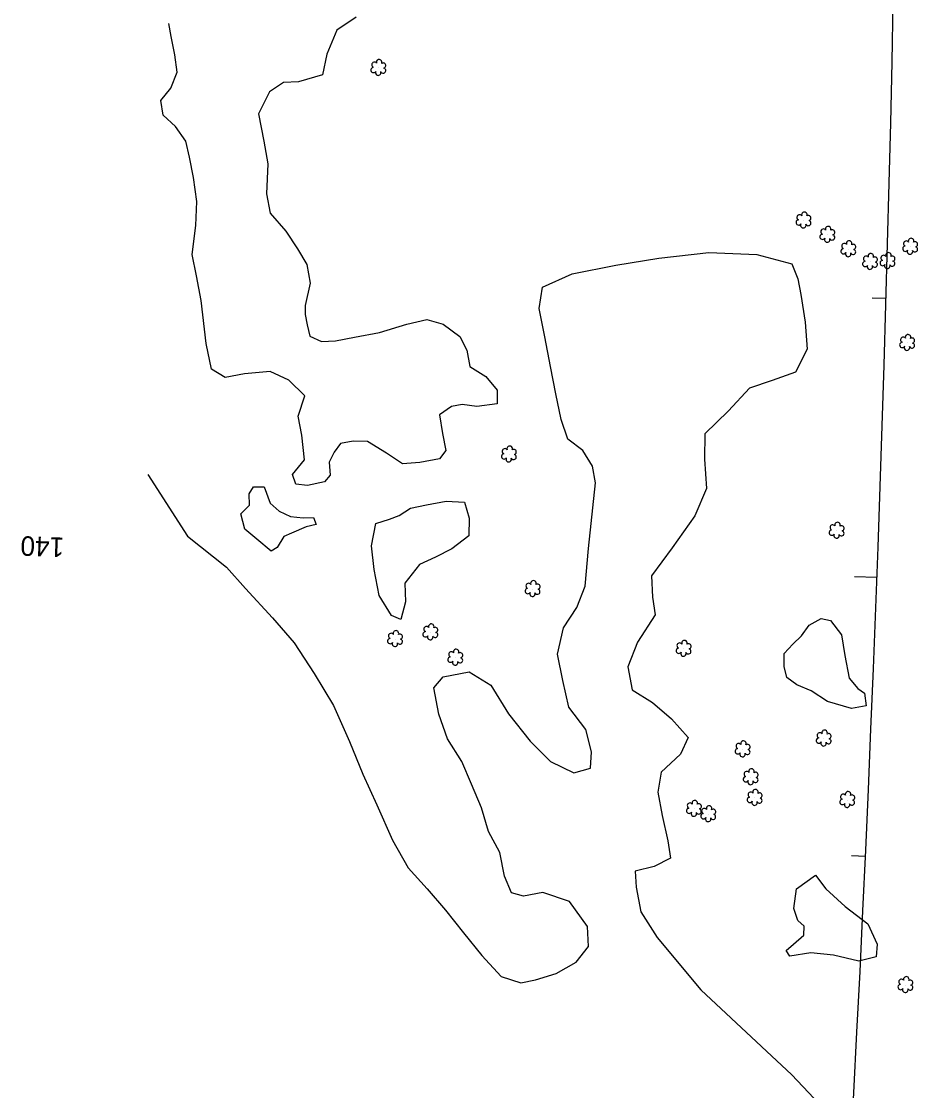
# Model space of a CAD drawing. Extents: x 3040896 to 3051146, y 687568 to 732976.
# Drawn here: x 3047868.8 to 3048189.8, y 701973.3 to 702356.1 of the extents above; entities that cross this region are included whole.
import ezdxf

# ---------------------------------------------------------------- set-up
doc = ezdxf.new("R2010")
doc.units = 0
for name, color, linetype in [('Default', 7, 'Continuous'), ('Exist Vegetation Hedge Row', 7, 'Continuous'), ('Exist Vegetation Shrub CELL', 7, 'Continuous'), ('Prop Horizontal Alignment', 7, 'Continuous'), ('Prop Horizontal Alignment Tick Label', 7, 'Continuous'), ('Prop Horizontal Alignment Tick Large', 7, 'Continuous'), ('Prop Horizontal Alignment Tick Small', 7, 'Continuous')]:
    doc.layers.add(name, color=color, linetype=linetype)

msp = doc.modelspace()

# ---------------------------------------------------------------- linework, layer by layer
at = {"layer": 'Default'}
msp.add_arc((3036183.49, 702601.64), 12000, 356.579619, 9.850505, dxfattribs=at)
at = {"layer": 'Exist Vegetation Hedge Row'}
for points in [[(3047933.19, 702256.22), (3047931.48, 702265.04), (3047930.02, 702272.65), (3047931.29, 702283.05), (3047931.68, 702291.59), (3047930.42, 702300.22), (3047929.01, 702307.51), (3047927.73, 702313.26), (3047924, 702318.49), (3047919.62, 702322.61), (3047918.8, 702327.76), (3047922.39, 702332.23), (3047924.62, 702337.93), (3047923.78, 702344.18), (3047922.51, 702350.71), (3047921.6, 702355.39)], [(3047988.78, 702357.64), (3047981.85, 702352.96), (3047978.25, 702344.38), (3047976.63, 702336.98), (3047968.02, 702334.55), (3047962.7, 702334.23), (3047957.69, 702330.92), (3047953.74, 702323.05), (3047955.62, 702313.25), (3047957.05, 702305.18), (3047956.59, 702294.4), (3047957.97, 702287.52), (3047963.54, 702281.08), (3047967.7, 702274.71), (3047971, 702269.05), (3047972.3, 702262.38)], [(3047914.08, 702193.93), (3047928.26, 702171.81), (3047942.33, 702160.65), (3047949.05, 702153.1), (3047958.8, 702142.55), (3047966.49, 702133.59), (3047973.72, 702122.68), (3047980.58, 702111.13), (3047986.38, 702098.33), (3047991.15, 702086.59), (3047996.09, 702075.65), (3048001.77, 702062.95), (3048007.4, 702053.1), (3048014.21, 702045.48), (3048020.75, 702037.83), (3048027.12, 702029.74), (3048033.69, 702021.61), (3048040.69, 702014.17), (3048047.75, 702011.86), (3048052.99, 702012.98), (3048060.35, 702015.22), (3048067.54, 702019.23), (3048071.97, 702024.9), (3048071.63, 702032.03), (3048065.08, 702040.99), (3048055.62, 702044.24), (3048048.62, 702042.89), (3048044.3, 702044.07), (3048041.87, 702050.07), (3048040.22, 702058.58), (3048036.1, 702066.11), (3048033.58, 702074.47), (3048030.05, 702082.99), (3048026.56, 702091.15), (3048021.47, 702099.2), (3048018.37, 702108.11), (3048016.54, 702117.53), (3048019.91, 702121.44), (3048029.16, 702123.21), (3048036.92, 702118.41), (3048043.26, 702108.17), (3048051.03, 702098.39), (3048058.3, 702091.08), (3048066.66, 702087.1), (3048072.61, 702088.75), (3048072.98, 702094.59), (3048070.93, 702102.61), (3048064.88, 702110.52), (3048062.7, 702120.08), (3048060.85, 702129.58), (3048063.02, 702138.98), (3048067.76, 702146.26), (3048070.77, 702153.96), (3048071.91, 702167.37), (3048074.45, 702190.87), (3048073.33, 702196.85), (3048069.89, 702202.48), (3048064.5, 702206.55), (3048062.2, 702213.56), (3048060.23, 702222.75), (3048058.34, 702232.51), (3048056.27, 702243.17), (3048054.3, 702253.36), (3048055.41, 702261), (3048066.12, 702265.78), (3048081.74, 702268.79), (3048097.13, 702271.38), (3048115.08, 702273.37), (3048132.2, 702272.72), (3048144.71, 702269.3), (3048146.92, 702263.9), (3048148, 702258.36), (3048149.56, 702248.4), (3048150.28, 702238.78), (3048146.11, 702230.53), (3048137.71, 702227.57), (3048129.61, 702224.81), (3048122.07, 702216.64), (3048113.62, 702208.48), (3048113.45, 702199.33), (3048114.2, 702188.82), (3048110.04, 702179.12), (3048101.91, 702167.58), (3048094.48, 702157.63), (3048094.86, 702149.97), (3048095.82, 702143.62), (3048089.46, 702133.8), (3048086.08, 702125), (3048087.6, 702116.73), (3048094.87, 702112.25), (3048101.68, 702106.45), (3048107.69, 702099.68), (3048104.93, 702093.79), (3048098, 702087.33), (3048096.72, 702080.11), (3048098.34, 702071.77), (3048100.39, 702062.7), (3048101.31, 702056.54), (3048095.47, 702053.55), (3048088.68, 702051.88), (3048088.96, 702046.09), (3048090.66, 702037.23), (3048096.58, 702028.14), (3048112.13, 702009.39), (3048144.72, 701978.88), (3048164.73, 701957.81)], [(3047972.3, 702262.38), (3047970.49, 702254.41), (3047970.46, 702251.17), (3047971.18, 702247.44), (3047972.1, 702243.45), (3047976.33, 702241.55), (3047981.36, 702241.71), (3047988.16, 702243.02), (3047997.02, 702244.74), (3048006.91, 702247.68), (3048014.05, 702249.35), (3048019.88, 702247.76), (3048025.83, 702243.31), (3048028.35, 702238.45), (3048029.49, 702232.55), (3048035.18, 702229.03), (3048039.26, 702224.14), (3048039.19, 702219.24), (3048031.97, 702218.19), (3048026.64, 702219.01), (3048022.83, 702218.27), (3048018.52, 702215.21), (3048019.64, 702208.56), (3048020.82, 702202.51), (3048018.58, 702199.49), (3048011.52, 702198.13), (3048005.34, 702197.66), (3047999.55, 702201.47), (3047992.79, 702205.7), (3047987.66, 702205.81), (3047983.13, 702204.93), (3047980.81, 702201.91), (3047979.08, 702198.3), (3047979.43, 702193.7), (3047977.4, 702191.24), (3047971.25, 702189.93), (3047967.09, 702190.37), (3047965.95, 702193.83), (3047970.21, 702199.09), (3047969.28, 702207.99), (3047967.96, 702214.81), (3047970.28, 702222.03), (3047964.61, 702227.66), (3047957.9, 702230.74), (3047948.78, 702229.99), (3047941.84, 702228.65), (3047936.88, 702231.65), (3047935.05, 702240.77), (3047933.19, 702256.22)], [(3047965.55, 702172.92), (3047962.86, 702171.64), (3047960.46, 702167.78), (3047958.27, 702166.4), (3047953.15, 702170.68), (3047948.83, 702174.26), (3047947.42, 702179.78), (3047950.46, 702182.86), (3047950.39, 702187.02), (3047951.9, 702189.46), (3047955.77, 702189.51), (3047957.91, 702183.65), (3047961.12, 702180.73), (3047965.25, 702178.82), (3047969.69, 702178.39), (3047973.45, 702178.52), (3047974.43, 702175.97), (3047970.84, 702175.11), (3047965.55, 702172.92)], [(3047995.81, 702176.34), (3048000.62, 702177.9), (3048004.08, 702179.25), (3048008.23, 702181.81), (3048013.92, 702183.04), (3048020.92, 702184.39), (3048027.48, 702183.99), (3048029.22, 702178.29), (3048029.04, 702171.96), (3048022.99, 702167.29), (3048017.15, 702164.3), (3048011.38, 702161.68), (3048006.13, 702154.98), (3048006.39, 702148.35), (3048004.74, 702141.91), (3048001.43, 702143.35), (3047996.95, 702150.56), (3047995.14, 702159.89), (3047994.2, 702168.4), (3047995.81, 702176.34)], [(3048170.84, 702115.54), (3048171.36, 702111.08), (3048166.19, 702110.08), (3048157.58, 702112.64), (3048151.72, 702116.4), (3048146.56, 702118.63), (3048143.02, 702121.15), (3048142.07, 702125.1), (3048141.98, 702129.79), (3048145.07, 702133.15), (3048148.29, 702136.08), (3048150.99, 702139.98), (3048155.31, 702142.29), (3048158.66, 702141.63), (3048162.52, 702136.49), (3048163.77, 702129.02), (3048165.3, 702120.91), (3048168.42, 702117.24), (3048170.84, 702115.54)], [(3048153.2, 702050.4), (3048156.9, 702045.58), (3048163.9, 702039.18), (3048171.95, 702033), (3048175.28, 702025.75), (3048174.95, 702021.22), (3048168.73, 702019.65), (3048159.74, 702021.75), (3048151.6, 702022.57), (3048144.11, 702021.46), (3048142.75, 702023.49), (3048145.31, 702025.72), (3048149.02, 702028.96), (3048149.23, 702032.15), (3048146.86, 702034.14), (3048145.54, 702038.53), (3048146.45, 702045.58), (3048153.2, 702050.4)]]:
    msp.add_lwpolyline(points, dxfattribs=at)
at = {"layer": 'Exist Vegetation Shrub CELL'}
for p, q in [((3047996.75, 702339.46), (3047996.75, 702339.46)), ((3048149.02, 702284.84), (3048149.02, 702284.84)), ((3048157.58, 702279.71), (3048157.58, 702279.71)), ((3048165.09, 702274.54), (3048165.09, 702274.54)), ((3048187.22, 702275.43), (3048187.22, 702275.43)), ((3048179.1, 702270.3), (3048179.1, 702270.3)), ((3048172.86, 702269.99), (3048172.86, 702269.99)), ((3048186.14, 702240.99), (3048186.14, 702240.99)), ((3048043.49, 702201.06), (3048043.49, 702201.06)), ((3048160.9, 702173.76), (3048160.9, 702173.76)), ((3048051.98, 702152.85), (3048051.98, 702152.85)), ((3048015.39, 702137.37), (3048015.39, 702137.37)), ((3048002.73, 702134.96), (3048002.73, 702134.96)), ((3048106.07, 702131.47), (3048106.07, 702131.47)), ((3048024.31, 702128.3), (3048024.31, 702128.3)), ((3048156.27, 702099.32), (3048156.27, 702099.32)), ((3048127.22, 702095.47), (3048127.22, 702095.47)), ((3048130.1, 702085.48), (3048130.1, 702085.48)), ((3048131.53, 702078.08), (3048131.53, 702078.08)), ((3048164.69, 702077.33), (3048164.69, 702077.33)), ((3048109.78, 702074.17), (3048109.78, 702074.17)), ((3048114.92, 702072.25), (3048114.92, 702072.25)), ((3048185.53, 702011.07), (3048185.53, 702011.07))]:
    msp.add_line(p, q, dxfattribs=at)
for centre, radius, start, end in [((3047994.95, 702338.75), 0.955, 95.1099, 327.9534), ((3047995.27, 702340.59), 0.968, 35.8908, 245.4216), ((3047996.98, 702341.5), 0.99, 334.8391, 200.4717), ((3047998.39, 702338.53), 0.937, 204.9913, 73.4601), ((3047998.42, 702340.33), 0.929, 284.4567, 126.0861), ((3047996.62, 702337.78), 0.984, 151.2797, 21.387), ((3048147.54, 702285.96), 0.968, 35.8908, 245.4216), ((3048149.25, 702286.88), 0.99, 334.8391, 200.4717), ((3048150.69, 702285.71), 0.929, 284.4567, 126.0861), ((3048147.22, 702284.13), 0.955, 95.1099, 327.9534), ((3048148.89, 702283.15), 0.984, 151.2797, 21.387), ((3048150.66, 702283.91), 0.937, 204.9913, 73.4601), ((3048156.1, 702280.83), 0.968, 35.8908, 245.4216), ((3048157.81, 702281.75), 0.99, 334.8391, 200.4717), ((3048155.78, 702279), 0.955, 95.1099, 327.9534), ((3048157.45, 702278.02), 0.984, 151.2797, 21.387), ((3048159.22, 702278.78), 0.937, 204.9913, 73.4601), ((3048159.25, 702280.58), 0.929, 284.4567, 126.0861), ((3048187.45, 702277.47), 0.99, 334.8391, 200.4717), ((3048163.29, 702273.83), 0.955, 95.1099, 327.9534), ((3048163.6, 702275.66), 0.968, 35.8908, 245.4216), ((3048165.31, 702276.58), 0.99, 334.8391, 200.4717), ((3048166.72, 702273.61), 0.937, 204.9913, 73.4601), ((3048166.76, 702275.4), 0.929, 284.4567, 126.0861), ((3048185.42, 702274.73), 0.955, 95.1099, 327.9534), ((3048185.74, 702276.56), 0.968, 35.8908, 245.4216), ((3048187.09, 702273.75), 0.984, 151.2797, 21.387), ((3048188.86, 702274.5), 0.937, 204.9913, 73.4601), ((3048188.9, 702276.3), 0.929, 284.4567, 126.0861), ((3048164.96, 702272.85), 0.984, 151.2797, 21.387), ((3048171.06, 702269.29), 0.955, 95.1099, 327.9534), ((3048171.38, 702271.12), 0.968, 35.8908, 245.4216), ((3048173.09, 702272.03), 0.99, 334.8391, 200.4717), ((3048174.53, 702270.86), 0.929, 284.4567, 126.0861), ((3048177.3, 702269.59), 0.955, 95.1099, 327.9534), ((3048177.61, 702271.43), 0.968, 35.8908, 245.4216), ((3048179.33, 702272.34), 0.99, 334.8391, 200.4717), ((3048180.73, 702269.37), 0.937, 204.9913, 73.4601), ((3048180.77, 702271.17), 0.929, 284.4567, 126.0861), ((3048172.73, 702268.31), 0.984, 151.2797, 21.387), ((3048174.5, 702269.06), 0.937, 204.9913, 73.4601), ((3048178.97, 702268.62), 0.984, 151.2797, 21.387), ((3048186.37, 702243.03), 0.99, 334.8391, 200.4717), ((3048184.34, 702240.28), 0.955, 95.1099, 327.9534), ((3048184.66, 702242.12), 0.968, 35.8908, 245.4216), ((3048186.01, 702239.31), 0.984, 151.2797, 21.387), ((3048187.78, 702240.06), 0.937, 204.9913, 73.4601), ((3048187.81, 702241.86), 0.929, 284.4567, 126.0861), ((3048042.01, 702202.19), 0.968, 35.8908, 245.4216), ((3048043.72, 702203.1), 0.99, 334.8391, 200.4717), ((3048045.16, 702201.93), 0.929, 284.4567, 126.0861), ((3048041.69, 702200.36), 0.955, 95.1099, 327.9534), ((3048043.36, 702199.38), 0.984, 151.2797, 21.387), ((3048045.13, 702200.13), 0.937, 204.9913, 73.4601), ((3048159.42, 702174.89), 0.968, 35.8908, 245.4216), ((3048161.13, 702175.8), 0.99, 334.8391, 200.4717), ((3048162.57, 702174.63), 0.929, 284.4567, 126.0861), ((3048159.1, 702173.06), 0.955, 95.1099, 327.9534), ((3048160.77, 702172.08), 0.984, 151.2797, 21.387), ((3048162.54, 702172.83), 0.937, 204.9913, 73.4601), ((3048052.21, 702154.89), 0.99, 334.8391, 200.4717), ((3048050.18, 702152.15), 0.955, 95.1099, 327.9534), ((3048050.5, 702153.98), 0.968, 35.8908, 245.4216), ((3048051.85, 702151.17), 0.984, 151.2797, 21.387), ((3048053.62, 702151.92), 0.937, 204.9913, 73.4601), ((3048053.65, 702153.72), 0.929, 284.4567, 126.0861), ((3048015.62, 702139.41), 0.99, 334.8391, 200.4717), ((3048001.25, 702136.08), 0.968, 35.8908, 245.4216), ((3048002.96, 702137), 0.99, 334.8391, 200.4717), ((3048004.4, 702135.83), 0.929, 284.4567, 126.0861), ((3048013.59, 702136.67), 0.955, 95.1099, 327.9534), ((3048013.91, 702138.5), 0.968, 35.8908, 245.4216), ((3048017.03, 702136.44), 0.937, 204.9913, 73.4601), ((3048017.06, 702138.24), 0.929, 284.4567, 126.0861), ((3048000.93, 702134.25), 0.955, 95.1099, 327.9534), ((3048002.6, 702133.27), 0.984, 151.2797, 21.387), ((3048004.37, 702134.03), 0.937, 204.9913, 73.4601), ((3048015.26, 702135.69), 0.984, 151.2797, 21.387), ((3048104.59, 702132.6), 0.968, 35.8908, 245.4216), ((3048106.3, 702133.51), 0.99, 334.8391, 200.4717), ((3048107.74, 702132.34), 0.929, 284.4567, 126.0861), ((3048022.82, 702129.43), 0.968, 35.8908, 245.4216), ((3048024.53, 702130.34), 0.99, 334.8391, 200.4717), ((3048025.98, 702129.17), 0.929, 284.4567, 126.0861), ((3048104.27, 702130.77), 0.955, 95.1099, 327.9534), ((3048105.94, 702129.79), 0.984, 151.2797, 21.387), ((3048107.71, 702130.54), 0.937, 204.9913, 73.4601), ((3048022.51, 702127.6), 0.955, 95.1099, 327.9534), ((3048024.18, 702126.62), 0.984, 151.2797, 21.387), ((3048025.94, 702127.37), 0.937, 204.9913, 73.4601), ((3048156.5, 702101.36), 0.99, 334.8391, 200.4717), ((3048127.45, 702097.51), 0.99, 334.8391, 200.4717), ((3048154.47, 702098.62), 0.955, 95.1099, 327.9534), ((3048154.79, 702100.45), 0.968, 35.8908, 245.4216), ((3048156.14, 702097.64), 0.984, 151.2797, 21.387), ((3048157.91, 702098.39), 0.937, 204.9913, 73.4601), ((3048157.94, 702100.19), 0.929, 284.4567, 126.0861), ((3048125.42, 702094.77), 0.955, 95.1099, 327.9534), ((3048125.74, 702096.6), 0.968, 35.8908, 245.4216), ((3048127.09, 702093.79), 0.984, 151.2797, 21.387), ((3048128.86, 702094.54), 0.937, 204.9913, 73.4601), ((3048128.9, 702096.34), 0.929, 284.4567, 126.0861), ((3048128.62, 702086.6), 0.968, 35.8908, 245.4216), ((3048130.33, 702087.52), 0.99, 334.8391, 200.4717), ((3048131.77, 702086.34), 0.929, 284.4567, 126.0861), ((3048128.3, 702084.77), 0.955, 95.1099, 327.9534), ((3048129.97, 702083.79), 0.984, 151.2797, 21.387), ((3048131.74, 702084.55), 0.937, 204.9913, 73.4601), ((3048130.05, 702079.21), 0.968, 35.8908, 245.4216), ((3048131.76, 702080.13), 0.99, 334.8391, 200.4717), ((3048133.21, 702078.95), 0.929, 284.4567, 126.0861), ((3048163.2, 702078.46), 0.968, 35.8908, 245.4216), ((3048164.92, 702079.37), 0.99, 334.8391, 200.4717), ((3048166.36, 702078.2), 0.929, 284.4567, 126.0861), ((3048108.29, 702075.3), 0.968, 35.8908, 245.4216), ((3048110.01, 702076.21), 0.99, 334.8391, 200.4717), ((3048111.45, 702075.04), 0.929, 284.4567, 126.0861), ((3048115.14, 702074.29), 0.99, 334.8391, 200.4717), ((3048129.73, 702077.38), 0.955, 95.1099, 327.9534), ((3048131.41, 702076.4), 0.984, 151.2797, 21.387), ((3048133.17, 702077.16), 0.937, 204.9913, 73.4601), ((3048162.89, 702076.63), 0.955, 95.1099, 327.9534), ((3048164.56, 702075.65), 0.984, 151.2797, 21.387), ((3048166.32, 702076.41), 0.937, 204.9913, 73.4601), ((3048107.98, 702073.47), 0.955, 95.1099, 327.9534), ((3048109.65, 702072.49), 0.984, 151.2797, 21.387), ((3048111.41, 702073.24), 0.937, 204.9913, 73.4601), ((3048113.12, 702071.54), 0.955, 95.1099, 327.9534), ((3048113.43, 702073.37), 0.968, 35.8908, 245.4216), ((3048116.55, 702071.32), 0.937, 204.9913, 73.4601), ((3048116.59, 702073.11), 0.929, 284.4567, 126.0861), ((3048114.79, 702070.56), 0.984, 151.2797, 21.387), ((3048185.76, 702013.11), 0.99, 334.8391, 200.4717), ((3048183.73, 702010.36), 0.955, 95.1099, 327.9534), ((3048184.05, 702012.19), 0.968, 35.8908, 245.4216), ((3048187.17, 702010.14), 0.937, 204.9913, 73.4601), ((3048187.2, 702011.94), 0.929, 284.4567, 126.0861), ((3048185.4, 702009.38), 0.984, 151.2797, 21.387)]:
    msp.add_arc(centre, radius, start, end, dxfattribs=at)
at = {"layer": 'Prop Horizontal Alignment'}
msp.add_arc((3036183.49, 702601.64), 12000, 356.579619, 9.850505, dxfattribs=at)
at = {"layer": 'Prop Horizontal Alignment Tick Large'}
msp.add_line((3048175.25, 702156.98), (3048167.25, 702157.27), dxfattribs=at)
at = {"layer": 'Prop Horizontal Alignment Tick Small'}
for p, q in [((3048178.53, 702256.92), (3048173.54, 702257.07)), ((3048171.12, 702057.06), (3048166.13, 702057.29))]:
    msp.add_line(p, q, dxfattribs=at)

# ---------------------------------------------------------------- texts
at = {"layer": 'Prop Horizontal Alignment Tick Label'}
msp.add_text('140', height=7, rotation=177.8764, dxfattribs=at).set_placement((3047884.24, 702171.27))

doc.saveas('drawing.dxf')
